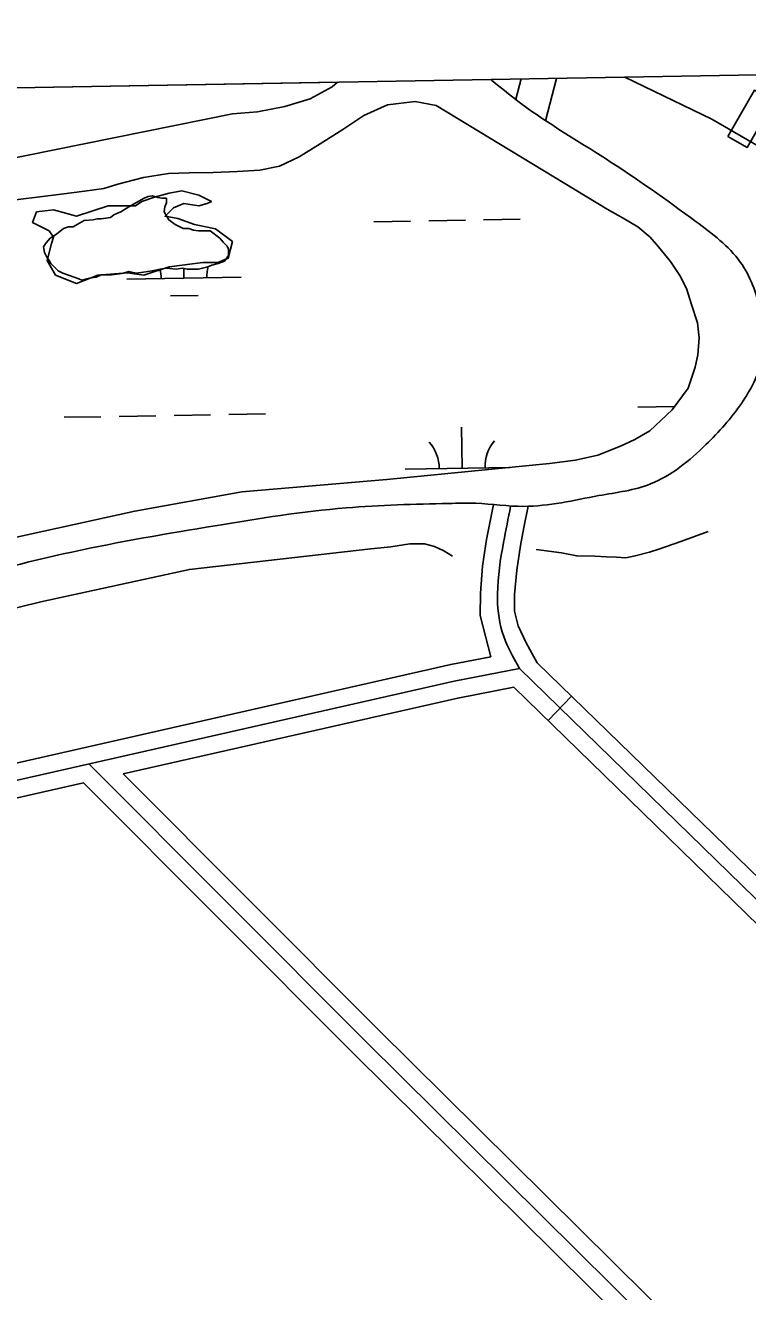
# Model space of a CAD drawing. Extents: x 3903937 to 3942190, y 260677 to 286651.
# Drawn here: x 3911059 to 3911691, y 283198 to 284306 of the extents above; entities that cross this region are included whole.
import ezdxf

# ---------------------------------------------------------------- set-up
doc = ezdxf.new("R2010")
doc.units = 0
for name, color, linetype in [('V-CHAN-DOCK', 7, 'Continuous'), ('V-GRID-FRAM', 7, 'Continuous'), ('V-ROAD-CNTR', 7, 'Continuous'), ('V-TOPO-SHOR', 7, 'Continuous'), ('V-WETL-SWMP', 7, 'Continuous')]:
    doc.layers.add(name, color=color, linetype=linetype)

msp = doc.modelspace()

# ---------------------------------------------------------------- linework, layer by layer
at = {"layer": 'V-CHAN-DOCK'}
msp.add_lwpolyline([(3911673.1, 284209.1), (3911696.5, 284249.6), (3911713.4, 284239.9), (3911690.1, 284199.4)], close=True, dxfattribs=at)
at = {"layer": 'V-GRID-FRAM'}
msp.add_lwpolyline([(3907892.2, 284196.1), (3939773.2, 284757.2), (3940101.1, 266577.6), (3908204.3, 266016.2), (3907892.2, 284196.1)], dxfattribs=at)
at = {"layer": 'V-ROAD-CNTR'}
msp.add_line((3911536.6, 283718.9), (3911516, 283697.8), dxfattribs=at)
for points in [[(3911492.3, 284259.5), (3911487.7, 284241.7)], [(3911523.4, 284260), (3911513.7, 284222.8)], [(3911468.2, 283886.9), (3911465.3, 283872.3), (3911462.2, 283856.1), (3911458.7, 283832.9), (3911456.7, 283809.3), (3911456.6, 283789.8), (3911465.8, 283753.6)], [(3911498.4, 283885.3), (3911494.8, 283866.6), (3911491.7, 283851), (3911488.5, 283829.4), (3911486.7, 283808), (3911486.6, 283793.5), (3911489.9, 283780.5), (3911496.9, 283765.7), (3911506.3, 283748.3)], [(3910886.4, 283618.7), (3910964.2, 283640.9), (3911430.8, 283746.8), (3911465.8, 283753.6)], [(3911506.3, 283748.3), (3911856.7, 283407.5), (3912032.3, 283232.2)], [(3910882.1, 283601.9), (3910967.9, 283626.4), (3911433.9, 283732.1), (3911491, 283743.2)], [(3911491, 283743.2), (3911846.2, 283396.8), (3912021.8, 283221.6)], [(3911144.2, 283651), (3911437, 283717.4), (3911486.1, 283727)], [(3911486.1, 283727), (3911835.6, 283386.1), (3912011.2, 283211)], [(3911114.4, 283659.6), (3911356.4, 283416.7), (3911818.4, 282958.8), (3911841.8, 282938.3)], [(3911144.2, 283651), (3911367, 283427.4), (3911837.6, 282960.9)], [(3910910.7, 283594.5), (3910971.6, 283611.9), (3911109.6, 283643.2)], [(3911109.6, 283643.2), (3911345.8, 283406.1), (3911816.1, 282940)]]:
    msp.add_lwpolyline(points, dxfattribs=at)
for points in [[(3911466.4, 284258.5), (3911493, 284237.5), (3911566.2, 284189.7), (3911645.5, 284134.5), (3911684.1, 284099.2), (3911701.6, 284057.3), (3911703, 284013.6), (3911685.1, 283975.4), (3911654.1, 283939.3), (3911605.6, 283904.9), (3911560.4, 283894.6), (3911494.8, 283885.2), (3911452.7, 283887.9), (3911429, 283887.8)], [(3911429, 283887.8), (3911339.3, 283883.9), (3911224.8, 283868.3), (3911099.3, 283845.2), (3910979.4, 283815.8), (3910833.4, 283774.9), (3910758.5, 283744.9), (3910661.5, 283697.1), (3910528.6, 283629.3), (3910367.2, 283541.1), (3910240.8, 283464.5), (3910038.2, 283357.3), (3909881.8, 283267.5), (3909772.5, 283199), (3909706.3, 283152.7), (3909641.7, 283103), (3909577.9, 283051.5), (3909499.1, 282986.5), (3909420, 282912), (3909374.7, 282871.7), (3909296, 282804.3)], [(3911483.2, 283885.4), (3911477, 283853.6), (3911471.7, 283808.6), (3911475.8, 283775.4), (3911491, 283743.2)]]:
    msp.add_spline(points, degree=3, dxfattribs=at)
at = {"layer": 'V-TOPO-SHOR'}
for points in [[(3911947, 284094.9), (3911846.8, 284184.1), (3911842.1, 284187.9), (3911836.8, 284189.1), (3911830.9, 284187.5), (3911825, 284184.1), (3911817.9, 284178.8), (3911810.2, 284171.7), (3911804.7, 284165.4), (3911798, 284159.1), (3911790.6, 284155.8), (3911783.5, 284153.6), (3911773.7, 284151.9), (3911763.8, 284151.1), (3911753.2, 284152.4), (3911743.2, 284157.3), (3911739, 284162.3), (3911736.3, 284169.7), (3911735.1, 284174.3), (3911731.9, 284178.8), (3911724.5, 284184.7), (3911716.2, 284191.4), (3911659.3, 284224.4), (3911583, 284261.1)], [(3911656, 283863.3), (3911632.2, 283854.6), (3911613, 283847.7), (3911604.6, 283845), (3911592.2, 283841.8), (3911584, 283840.3), (3911575.9, 283840.6), (3911567, 283841), (3911556.8, 283841.6), (3911541, 283841.9), (3911527.6, 283844.4), (3911505.5, 283847.6)], [(3911432.4, 283841.6), (3911424.8, 283846.3), (3911416.5, 283850.2), (3911407.9, 283852.4), (3911395.1, 283852.4), (3911378.5, 283849.7), (3911360.8, 283848.1), (3911202.1, 283830), (3911072.1, 283801.6), (3910978.4, 283778.7), (3910845.5, 283742.3), (3910792.6, 283721.3), (3910751.7, 283699.6), (3910669.6, 283657.7), (3910561.9, 283598.5), (3910500.7, 283558.5), (3910477.5, 283542.8)]]:
    msp.add_lwpolyline(points, dxfattribs=at)
msp.add_lwpolyline([(3911131.1, 284148.5), (3911103.5, 284139.3), (3911083.3, 284144.8), (3911068.5, 284143), (3911064.9, 284133.8), (3911079.6, 284126.4), (3911083.3, 284120.9), (3911081.4, 284115.3), (3911077.7, 284100.6), (3911085.1, 284087.7), (3911103.5, 284080.4), (3911121.9, 284087.7), (3911147.7, 284089.6), (3911162.4, 284087.7), (3911184.5, 284095.1), (3911214, 284098.8), (3911226.9, 284098.8), (3911236.1, 284102.5), (3911239.8, 284117.2), (3911225, 284128.2), (3911206.6, 284131.9), (3911191.9, 284137.4), (3911180.9, 284139.3), (3911188.2, 284146.6), (3911197.4, 284150.3), (3911210.3, 284148.5), (3911217.7, 284150.3), (3911221.4, 284152.2), (3911210.3, 284157.7), (3911195.6, 284161.4), (3911184.5, 284159.5), (3911171.6, 284155.9), (3911160.6, 284152.2), (3911155.1, 284148.5)], close=True, dxfattribs=at)
at = {"layer": 'V-WETL-SWMP'}
for p, q in [((3910964.6, 284250.2), (3911331.8, 284256.6)), ((3911331.8, 284256.6), (3911327.1, 284252.5)), ((3911327.1, 284252.5), (3911307.7, 284242.2)), ((3911285.7, 284235.4), (3911261.7, 284230.6)), ((3911307.7, 284242.2), (3911285.7, 284235.4)), ((3911354.7, 284227.5), (3911375.6, 284236.7)), ((3911375.6, 284236.7), (3911399.8, 284239.7)), ((3911399.8, 284239.7), (3911418, 284236.1)), ((3911418, 284236.1), (3911567.6, 284145.5)), ((3911239.8, 284228.8), (3911002.2, 284181)), ((3911261.7, 284230.6), (3911239.8, 284228.8)), ((3911336.5, 284215.1), (3911354.7, 284227.5)), ((3911316.5, 284202.6), (3911336.5, 284215.1)), ((3911298.3, 284191.4), (3911316.5, 284202.6)), ((3911280.9, 284183), (3911298.3, 284191.4)), ((3911162, 284173.2), (3911184, 284176.6)), ((3911184, 284176.6), (3911202, 284177.4)), ((3911202, 284177.4), (3911222.8, 284177.6)), ((3911222.8, 284177.6), (3911244.3, 284178.4)), ((3911244.3, 284178.4), (3911263.9, 284179.6)), ((3911263.9, 284179.6), (3911280.9, 284183)), ((3911127.2, 284163.7), (3911139.4, 284167.5)), ((3911139.4, 284167.5), (3911162, 284173.2)), ((3910999.8, 284147.5), (3911089.9, 284158.5)), ((3911089.9, 284158.5), (3911110.5, 284161.3)), ((3911110.5, 284161.3), (3911127.2, 284163.7)), ((3911162.5, 284155.1), (3911149.3, 284147.4)), ((3911166, 284156.5), (3911162.5, 284155.1)), ((3911169.5, 284157.2), (3911166, 284156.5)), ((3911174.4, 284155.8), (3911169.5, 284157.2)), ((3911177.9, 284155.1), (3911174.4, 284155.8)), ((3911182.1, 284155.1), (3911177.9, 284155.1)), ((3911182.1, 284150.9), (3911182.1, 284155.1)), ((3911142.3, 284143.2), (3911138.8, 284141.8)), ((3911149.3, 284147.4), (3911142.3, 284143.2)), ((3911180, 284143.2), (3911180.7, 284147.4)), ((3911184.2, 284136.2), (3911180, 284143.2)), ((3911180.7, 284147.4), (3911182.1, 284150.9)), ((3911567.6, 284145.5), (3911581.6, 284137.5)), ((3911103.9, 284132), (3911100.5, 284129.9)), ((3911110.2, 284135.5), (3911103.9, 284132)), ((3911117.9, 284136.2), (3911110.2, 284135.5)), ((3911121.4, 284136.9), (3911117.9, 284136.2)), ((3911124.9, 284136.9), (3911121.4, 284136.9)), ((3911133.2, 284138.3), (3911124.9, 284136.9)), ((3911136, 284140.4), (3911133.2, 284138.3)), ((3911138.8, 284141.8), (3911136, 284140.4)), ((3911189.7, 284132.1), (3911184.2, 284136.2)), ((3911196.7, 284128.6), (3911189.7, 284132.1)), ((3911363.6, 284134.5), (3911395.6, 284135)), ((3911411.6, 284135.3), (3911443.6, 284135.9)), ((3911459.6, 284136.2), (3911491.6, 284136.7)), ((3911581.6, 284137.5), (3911594.6, 284129.9)), ((3911085.8, 284123.6), (3911080.2, 284120.1)), ((3911092.1, 284128.5), (3911085.8, 284123.6)), ((3911096.3, 284129.9), (3911092.1, 284128.5)), ((3911100.5, 284129.9), (3911096.3, 284129.9)), ((3911201.6, 284128.6), (3911196.7, 284128.6)), ((3911205.8, 284127.2), (3911201.6, 284128.6)), ((3911210, 284126.5), (3911205.8, 284127.2)), ((3911220.4, 284126.5), (3911210, 284126.5)), ((3911228.8, 284120.2), (3911220.4, 284126.5)), ((3911594.6, 284129.9), (3911605.2, 284120.9)), ((3911605.2, 284120.9), (3911612.6, 284112.5)), ((3911076.7, 284116), (3911074.6, 284112.5)), ((3911074.6, 284112.5), (3911075.3, 284107.6)), ((3911080.2, 284120.1), (3911076.7, 284116)), ((3911231.6, 284116.7), (3911228.8, 284120.2)), ((3911235.1, 284113.2), (3911231.6, 284116.7)), ((3911236.5, 284110.4), (3911235.1, 284113.2)), ((3911236.5, 284104.9), (3911236.5, 284110.4)), ((3911612.6, 284112.5), (3911623.2, 284099.5)), ((3911075.3, 284107.6), (3911077.4, 284103.4)), ((3911077.4, 284103.4), (3911079.5, 284100.6)), ((3911079.5, 284100.6), (3911080.9, 284097.8)), ((3911227.4, 284097.9), (3911233, 284100)), ((3911233, 284100), (3911236.5, 284104.9)), ((3911623.2, 284099.5), (3911631.9, 284086.5)), ((3911080.9, 284097.8), (3911087.2, 284091.5)), ((3911087.2, 284091.5), (3911091.4, 284089.5)), ((3911091.4, 284089.5), (3911101.2, 284086)), ((3911120.7, 284086), (3911124.9, 284088.1)), ((3911124.9, 284088.1), (3911134, 284088.1)), ((3911134, 284088.1), (3911140.9, 284088.8)), ((3911140.9, 284088.8), (3911144.4, 284089.5)), ((3911144.4, 284089.5), (3911149.3, 284090.9)), ((3911149.3, 284090.9), (3911155.6, 284089.5)), ((3911155.6, 284089.5), (3911161.9, 284090.2)), ((3911161.9, 284090.2), (3911169.5, 284091.6)), ((3911169.5, 284091.6), (3911176.5, 284093)), ((3911176.5, 284093), (3911182.1, 284093.7)), ((3911182.1, 284093.7), (3911190.5, 284093)), ((3911190.5, 284093), (3911196, 284093.7)), ((3911196, 284093.7), (3911200.2, 284093)), ((3911197.4, 284085.1), (3911197.3, 284093.5)), ((3911200.2, 284093), (3911210, 284093)), ((3911210, 284093), (3911213.5, 284093.7)), ((3911213.5, 284093.7), (3911218.4, 284095.1)), ((3911218.4, 284095.1), (3911221.9, 284096.5)), ((3911221.9, 284096.5), (3911227.4, 284097.9)), ((3911101.2, 284086), (3911105.4, 284084.6)), ((3911105.4, 284084.6), (3911108.1, 284083.2)), ((3911108.1, 284083.2), (3911112.3, 284084.6)), ((3911112.3, 284084.6), (3911115.8, 284085.3)), ((3911115.8, 284085.3), (3911120.7, 284086)), ((3911147.4, 284084.2), (3911247.4, 284086)), ((3911631.9, 284086.5), (3911637.3, 284075)), ((3911185.7, 284069.5), (3911209.7, 284069.9)), ((3911637.3, 284075), (3911641.3, 284062.8)), ((3911641.3, 284062.8), (3911646.6, 284045.9)), ((3911646.6, 284045.9), (3911648.1, 284032.8)), ((3911648.1, 284032.8), (3911646.9, 284017.9)), ((3911646.9, 284017.9), (3911644.8, 284007.2)), ((3911644.8, 284007.2), (3911638.5, 283988.6)), ((3911638.5, 283988.6), (3911624.6, 283969.7)), ((3911188.7, 283964.9), (3911220.7, 283965.4)), ((3911236.7, 283965.7), (3911268.7, 283966.3)), ((3911594.5, 283972), (3911626.5, 283972.6)), ((3911624.6, 283969.7), (3911605, 283951.4)), ((3911092.7, 283963.2), (3911124.7, 283963.7)), ((3911140.7, 283964), (3911172.7, 283964.6)), ((3911440.9, 283918.6), (3911440.2, 283954.5)), ((3911592, 283943.7), (3911579.3, 283938)), ((3911605, 283951.4), (3911592, 283943.7)), ((3911579.3, 283938), (3911559.6, 283930.2)), ((3911517.2, 283922.7), (3911374.9, 283908.7)), ((3911540.1, 283925.8), (3911517.2, 283922.7)), ((3911559.6, 283930.2), (3911540.1, 283925.8)), ((3911390.9, 283917.7), (3911482.4, 283919.3)), ((3911374.9, 283908.7), (3911248, 283897.9)), ((3911248, 283897.9), (3911154.4, 283881)), ((3911154.4, 283881), (3911020.4, 283851.5))]:
    msp.add_line(p, q, dxfattribs=at)
for centre, start, end in [((3911142.2, 284084.6), 0.2366, 13.7067), ((3911252.6, 284086.6), 165.9208, 181.7802), ((3911385.6, 283918.1), 0.2366, 41.7802), ((3911496.1, 283920), 140.2366, 181.7802)]:
    msp.add_arc(centre, 35.2, start, end, dxfattribs=at)

doc.saveas('drawing.dxf')
